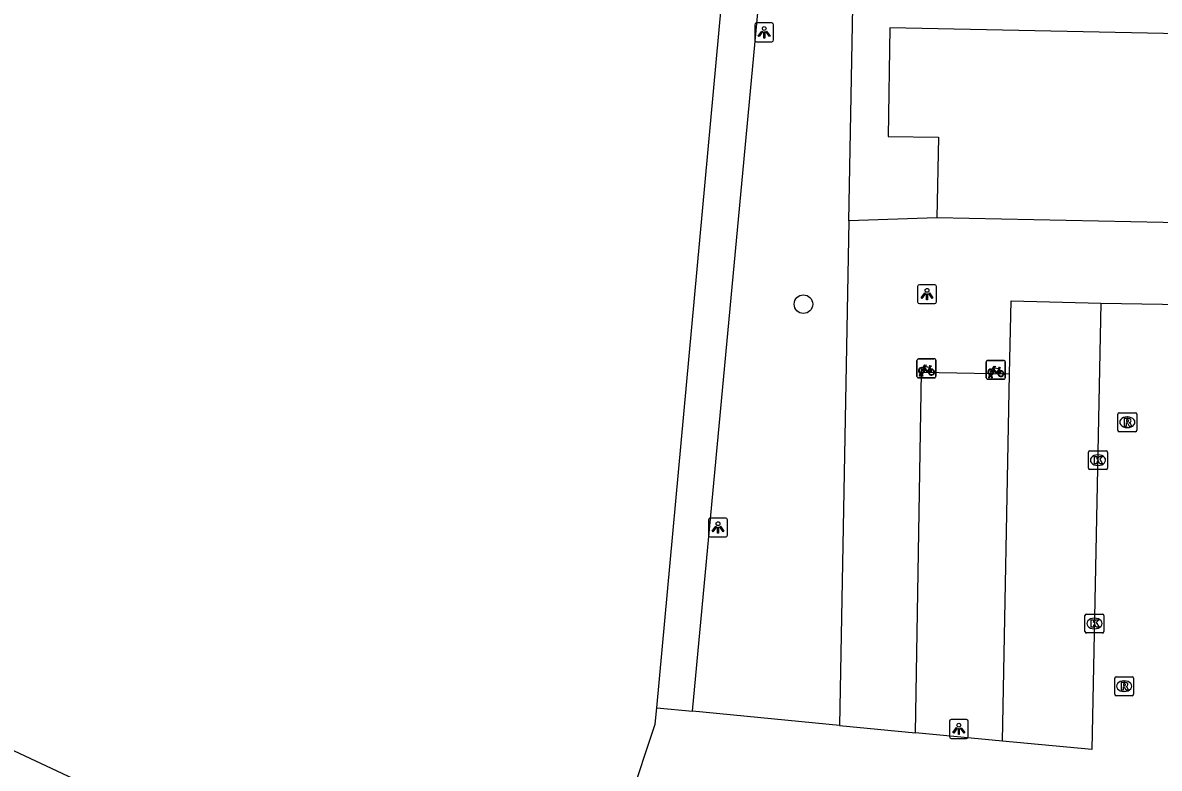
# Model space of a CAD drawing. Extents: x 159822 to 160765, y 380693 to 381634.
# Drawn here: x 160432.9 to 160493, y 381392.1 to 381431.5 of the extents above; entities that cross this region are included whole.
import ezdxf

# ---------------------------------------------------------------- set-up
doc = ezdxf.new("R2010")
doc.units = 0
for name, color, linetype in [('IMGEO_Boom', 7, 'Continuous'), ('IMGEO_Fietsenrek', 7, 'Continuous'), ('IMGEO_Kolk', 7, 'Continuous'), ('IMGEO_Lichtpunt', 7, 'Continuous'), ('IMGEO_Pand', 7, 'Continuous'), ('IMGEO_Parkeervlak_open', 7, 'Continuous'), ('IMGEO_Rijbaan_lokaal_open', 7, 'Continuous'), ('IMGEO_Rioolput', 7, 'Continuous'), ('IMGEO_Voetpad_open', 7, 'Continuous')]:
    doc.layers.add(name, color=color, linetype=linetype)

msp = doc.modelspace()

# ---------------------------------------------------------------- linework, layer by layer
at = {"layer": 'IMGEO_Boom'}
msp.add_circle((160474.174, 381416.59), 0.489, dxfattribs=at)
at = {"layer": 'IMGEO_Fietsenrek'}
for p, q in [((160480.171, 381412.773), (160480.171, 381413.614)), ((160480.171, 381413.614), (160480.171, 381412.773)), ((160480.246, 381413.698), (160481.087, 381413.698)), ((160481.087, 381413.698), (160480.246, 381413.698)), ((160481.171, 381413.623), (160481.171, 381412.782)), ((160481.171, 381412.782), (160481.171, 381413.623)), ((160483.831, 381412.695), (160483.831, 381413.536)), ((160483.831, 381413.536), (160483.831, 381412.695)), ((160483.906, 381413.62), (160484.747, 381413.62)), ((160484.747, 381413.62), (160483.906, 381413.62)), ((160484.831, 381413.545), (160484.831, 381412.704)), ((160484.831, 381412.704), (160484.831, 381413.545)), ((160480.298, 381412.782), (160480.337, 381412.942)), ((160480.367, 381412.93), (160480.332, 381412.782)), ((160480.409, 381412.954), (160480.408, 381412.958)), ((160480.45, 381412.782), (160480.416, 381412.924)), ((160480.44, 381412.965), (160480.441, 381412.958)), ((160480.448, 381412.928), (160480.483, 381412.782)), ((160480.858, 381413.247), (160480.894, 381413.152)), ((160483.958, 381412.704), (160483.997, 381412.864)), ((160484.069, 381412.876), (160484.068, 381412.88)), ((160484.1, 381412.887), (160484.101, 381412.88)), ((160484.518, 381413.169), (160484.554, 381413.074)), ((160481.096, 381412.698), (160480.255, 381412.698)), ((160480.255, 381412.698), (160481.096, 381412.698)), ((160480.332, 381412.782), (160480.298, 381412.782)), ((160480.483, 381412.782), (160480.45, 381412.782)), ((160484.756, 381412.62), (160483.915, 381412.62)), ((160483.915, 381412.62), (160484.756, 381412.62)), ((160483.992, 381412.704), (160483.958, 381412.704)), ((160484.027, 381412.852), (160483.992, 381412.704)), ((160484.11, 381412.704), (160484.076, 381412.846)), ((160484.108, 381412.85), (160484.143, 381412.704)), ((160484.143, 381412.704), (160484.11, 381412.704))]:
    msp.add_line(p, q, dxfattribs=at)
for points in [[(160480.505, 381413.172), (160480.453, 381413.082), (160480.413, 381413.057), (160480.414, 381413.104), (160480.469, 381413.198)], [(160480.484, 381413.224), (160480.579, 381413.388), (160480.665, 381413.374), (160480.667, 381413.365), (160480.611, 381413.354), (160480.584, 381413.309), (160480.84, 381413.268)], [(160480.78, 381412.98), (160480.73, 381412.98), (160480.539, 381413.231), (160480.52, 381413.199)], [(160480.827, 381413.243), (160480.57, 381413.284), (160480.553, 381413.255), (160480.72, 381413.035), (160480.827, 381413.243)], [(160480.875, 381413.145), (160480.845, 381413.222), (160480.736, 381413.004), (160480.779, 381413.004)], [(160480.809, 381413.004), (160480.929, 381413.003), (160480.885, 381413.117)], [(160480.905, 381413.124), (160480.96, 381412.979), (160480.81, 381412.979)], [(160480.84, 381413.268), (160480.865, 381413.317), (160480.859, 381413.321), (160480.836, 381413.325), (160480.824, 381413.332), (160480.823, 381413.335), (160480.825, 381413.34), (160480.92, 381413.325), (160480.922, 381413.315), (160480.912, 381413.302), (160480.9, 381413.296), (160480.886, 381413.302), (160480.858, 381413.247)], [(160484.165, 381413.094), (160484.113, 381413.004), (160484.073, 381412.979), (160484.074, 381413.026), (160484.129, 381413.12)], [(160484.144, 381413.146), (160484.239, 381413.31), (160484.325, 381413.296), (160484.327, 381413.287), (160484.271, 381413.276), (160484.244, 381413.231), (160484.5, 381413.19)], [(160484.44, 381412.902), (160484.39, 381412.902), (160484.199, 381413.153), (160484.18, 381413.121)], [(160484.487, 381413.165), (160484.23, 381413.206), (160484.213, 381413.177), (160484.38, 381412.957), (160484.487, 381413.165)], [(160484.535, 381413.067), (160484.505, 381413.144), (160484.396, 381412.926), (160484.439, 381412.926)], [(160484.469, 381412.926), (160484.589, 381412.925), (160484.545, 381413.039)], [(160484.565, 381413.046), (160484.62, 381412.901), (160484.47, 381412.901)], [(160484.5, 381413.19), (160484.525, 381413.239), (160484.519, 381413.243), (160484.496, 381413.247), (160484.484, 381413.254), (160484.483, 381413.257), (160484.485, 381413.262), (160484.58, 381413.247), (160484.582, 381413.237), (160484.572, 381413.224), (160484.56, 381413.218), (160484.546, 381413.224), (160484.518, 381413.169)]]:
    msp.add_lwpolyline(points, dxfattribs=at)
for centre, radius, start, end in [((160480.249, 381413.62), 0.0779, 92.4484, 184.28452), ((160480.249, 381413.62), 0.0779, 92.4484, 184.28452), ((160481.093, 381413.62), 0.0779, 2.4484, 94.28452), ((160481.093, 381413.62), 0.0779, 2.4484, 94.28452), ((160483.909, 381413.542), 0.0779, 92.4484, 184.28452), ((160483.909, 381413.542), 0.0779, 92.4484, 184.28452), ((160484.753, 381413.542), 0.0779, 2.4484, 94.28452), ((160484.753, 381413.542), 0.0779, 2.4484, 94.28452), ((160480.411, 381413.083), 0.159, 62.67661, 242.13685), ((160480.411, 381413.083), 0.129, 63.31916, 238.90302), ((160480.391, 381412.954), 0.0499, 12.8025, 158.69338), ((160480.411, 381413.083), 0.159, 253.99666, 271.78671), ((160480.391, 381412.954), 0.0174, 12.8025, 163.45023), ((160480.411, 381413.083), 0.129, 253.41502, 269.02044), ((160480.411, 381413.083), 0.129, 283.60429, 43.43025), ((160480.411, 381413.083), 0.159, 283.5766, 46.60424), ((160480.938, 381412.999), 0.159, 113.3408, 178.32165), ((160480.938, 381412.999), 0.159, 187.0065, 105.77075), ((160480.938, 381412.999), 0.129, 113.92302, 177.95563), ((160480.938, 381412.999), 0.129, 188.67146, 104.58832), ((160484.071, 381413.005), 0.159, 62.67661, 242.13685), ((160484.071, 381413.005), 0.129, 63.31916, 238.90302), ((160484.051, 381412.876), 0.0499, 12.8025, 158.69338), ((160484.051, 381412.876), 0.0174, 12.8025, 163.45023), ((160484.071, 381413.005), 0.129, 253.41502, 269.02044), ((160484.071, 381413.005), 0.129, 283.60429, 43.43025), ((160484.071, 381413.005), 0.159, 283.5766, 46.60424), ((160484.598, 381412.921), 0.159, 113.3408, 178.32165), ((160484.598, 381412.921), 0.159, 187.0065, 105.77075), ((160484.598, 381412.921), 0.129, 113.92302, 177.95563), ((160484.598, 381412.921), 0.129, 188.67146, 104.58832), ((160480.249, 381412.776), 0.0779, 182.4484, 274.28452), ((160480.249, 381412.776), 0.0779, 182.4484, 274.28452), ((160481.093, 381412.776), 0.0779, 272.4484, 4.28452), ((160481.093, 381412.776), 0.0779, 272.4484, 4.28452), ((160483.909, 381412.698), 0.0779, 182.4484, 274.28452), ((160483.909, 381412.698), 0.0779, 182.4484, 274.28452), ((160484.071, 381413.005), 0.159, 253.99666, 271.78671), ((160484.753, 381412.698), 0.0779, 272.4484, 4.28452), ((160484.753, 381412.698), 0.0779, 272.4484, 4.28452)]:
    msp.add_arc(centre, radius, start, end, dxfattribs=at)
at = {"layer": 'IMGEO_Kolk'}
for p, q in [((160489.229, 381407.921), (160489.229, 381408.773)), ((160489.304, 381408.847), (160490.156, 381408.847)), ((160490.23, 381408.773), (160490.23, 381407.921)), ((160489.74, 381408.067), (160489.715, 381408.067)), ((160489.717, 381408.627), (160489.742, 381408.627)), ((160490.156, 381407.847), (160489.304, 381407.847)), ((160489.042, 381399.289), (160489.042, 381400.141)), ((160489.117, 381400.215), (160489.969, 381400.215)), ((160489.53, 381399.995), (160489.555, 381399.995)), ((160490.043, 381400.141), (160490.043, 381399.289)), ((160489.969, 381399.215), (160489.117, 381399.215)), ((160489.553, 381399.435), (160489.528, 381399.435))]:
    msp.add_line(p, q, dxfattribs=at)
for points in [[(160489.229, 381407.921), (160489.229, 381408.773)], [(160489.304, 381408.847), (160490.156, 381408.847)], [(160490.23, 381408.773), (160490.23, 381407.921)], [(160489.55, 381408.547), (160489.673, 381408.547), (160489.673, 381408.396), (160489.803, 381408.547), (160489.967, 381408.547), (160489.821, 381408.396), (160489.974, 381408.147), (160489.822, 381408.147), (160489.737, 381408.311), (160489.673, 381408.244), (160489.673, 381408.147), (160489.55, 381408.147), (160489.55, 381408.547)], [(160490.156, 381407.847), (160489.304, 381407.847)], [(160489.042, 381399.289), (160489.042, 381400.141)], [(160489.117, 381400.215), (160489.969, 381400.215)], [(160489.363, 381399.915), (160489.486, 381399.915), (160489.486, 381399.764), (160489.616, 381399.915), (160489.78, 381399.915), (160489.634, 381399.764), (160489.787, 381399.515), (160489.635, 381399.515), (160489.55, 381399.679), (160489.486, 381399.612), (160489.486, 381399.515), (160489.363, 381399.515), (160489.363, 381399.915)], [(160490.043, 381400.141), (160490.043, 381399.289)], [(160489.969, 381399.215), (160489.117, 381399.215)]]:
    msp.add_lwpolyline(points, dxfattribs=at)
for centre, start, end in [((160489.306, 381408.771), 91.55205, 178.44795), ((160489.306, 381408.771), 91.55205, 178.44795), ((160490.154, 381408.771), 1.55205, 88.44795), ((160490.154, 381408.771), 1.55205, 88.44795), ((160489.306, 381407.923), 181.55205, 268.44795), ((160489.306, 381407.923), 181.55205, 268.44795), ((160490.154, 381407.923), 271.55205, 358.44795), ((160490.154, 381407.923), 271.55205, 358.44795), ((160489.119, 381400.139), 91.55205, 178.44795), ((160489.119, 381400.139), 91.55205, 178.44795), ((160489.967, 381400.139), 1.55205, 88.44795), ((160489.967, 381400.139), 1.55205, 88.44795), ((160489.119, 381399.291), 181.55205, 268.44795), ((160489.119, 381399.291), 181.55205, 268.44795), ((160489.967, 381399.291), 271.55205, 358.44795), ((160489.967, 381399.291), 271.55205, 358.44795)]:
    msp.add_arc(centre, 0.0765, start, end, dxfattribs=at)
for centre, major_axis, ratio, start_param, end_param in [((160489.716, 381408.347), (-0.387, 0.002), 0.722429, 4.712389, 7.853982), ((160489.741, 381408.347), (-0.39, 0.002), 0.717154, 1.570796, 4.712389), ((160489.529, 381399.715), (-0.387, 0.002), 0.722429, 4.712389, 7.853982), ((160489.554, 381399.715), (-0.39, 0.002), 0.717154, 1.570796, 4.712389)]:
    msp.add_ellipse(centre, major_axis=major_axis, ratio=ratio, start_param=start_param, end_param=end_param, dxfattribs=at)
at = {"layer": 'IMGEO_Lichtpunt'}
for p, q in [((160471.606, 381431.358), (160471.606, 381430.551)), ((160471.606, 381431.358), (160471.606, 381430.551)), ((160472.508, 381431.453), (160471.7, 381431.453)), ((160472.508, 381431.453), (160471.7, 381431.453)), ((160472.602, 381430.551), (160472.602, 381431.358)), ((160472.602, 381430.551), (160472.602, 381431.358)), ((160471.7, 381430.457), (160472.508, 381430.457)), ((160471.7, 381430.457), (160472.508, 381430.457)), ((160480.204, 381417.522), (160480.204, 381416.715)), ((160480.204, 381417.522), (160480.204, 381416.715)), ((160481.106, 381417.617), (160480.298, 381417.617)), ((160481.106, 381417.617), (160480.298, 381417.617)), ((160481.2, 381416.715), (160481.2, 381417.522)), ((160481.2, 381416.715), (160481.2, 381417.522)), ((160480.298, 381416.621), (160481.106, 381416.621)), ((160480.298, 381416.621), (160481.106, 381416.621)), ((160469.167, 381405.192), (160469.167, 381404.385)), ((160469.167, 381405.192), (160469.167, 381404.385)), ((160470.069, 381405.287), (160469.261, 381405.287)), ((160470.069, 381405.287), (160469.261, 381405.287)), ((160470.163, 381404.385), (160470.163, 381405.192)), ((160470.163, 381404.385), (160470.163, 381405.192)), ((160469.261, 381404.291), (160470.069, 381404.291)), ((160469.261, 381404.291), (160470.069, 381404.291)), ((160481.885, 381394.549), (160481.885, 381393.742)), ((160481.885, 381394.549), (160481.885, 381393.742)), ((160482.787, 381394.644), (160481.979, 381394.644)), ((160482.787, 381394.644), (160481.979, 381394.644)), ((160482.881, 381393.742), (160482.881, 381394.549)), ((160482.881, 381393.742), (160482.881, 381394.549)), ((160481.979, 381393.648), (160482.787, 381393.648)), ((160481.979, 381393.648), (160482.787, 381393.648))]:
    msp.add_line(p, q, dxfattribs=at)
for points in [[(160471.98, 381431.022), (160472.019, 381430.994), (160471.831, 381430.732), (160471.793, 381430.759), (160471.98, 381431.022)], [(160472.082, 381430.974), (160472.129, 381430.974), (160472.129, 381430.652), (160472.082, 381430.652), (160472.082, 381430.974)], [(160472.192, 381430.994), (160472.23, 381431.021), (160472.417, 381430.759), (160472.378, 381430.731), (160472.192, 381430.994)], [(160480.578, 381417.186), (160480.617, 381417.158), (160480.429, 381416.896), (160480.391, 381416.923), (160480.578, 381417.186)], [(160480.68, 381417.138), (160480.727, 381417.138), (160480.727, 381416.816), (160480.68, 381416.816), (160480.68, 381417.138)], [(160480.79, 381417.158), (160480.828, 381417.185), (160481.015, 381416.923), (160480.976, 381416.895), (160480.79, 381417.158)], [(160469.541, 381404.856), (160469.58, 381404.828), (160469.392, 381404.566), (160469.354, 381404.593), (160469.541, 381404.856)], [(160469.643, 381404.808), (160469.69, 381404.808), (160469.69, 381404.486), (160469.643, 381404.486), (160469.643, 381404.808)], [(160469.753, 381404.828), (160469.791, 381404.855), (160469.978, 381404.593), (160469.939, 381404.565), (160469.753, 381404.828)], [(160482.259, 381394.213), (160482.298, 381394.185), (160482.11, 381393.923), (160482.072, 381393.95), (160482.259, 381394.213)], [(160482.361, 381394.165), (160482.408, 381394.165), (160482.408, 381393.843), (160482.361, 381393.843), (160482.361, 381394.165)], [(160482.471, 381394.185), (160482.509, 381394.212), (160482.696, 381393.95), (160482.657, 381393.922), (160482.471, 381394.185)]]:
    msp.add_lwpolyline(points, dxfattribs=at)
for centre in [(160472.105, 381431.156), (160480.703, 381417.32), (160469.666, 381404.99), (160482.384, 381394.347)]:
    msp.add_circle(centre, 0.0994, dxfattribs=at)
for centre, start, end in [((160471.7, 381431.358), 90, 180), ((160471.7, 381431.358), 90, 180), ((160472.508, 381431.358), 0, 90), ((160472.508, 381431.358), 0, 90), ((160471.7, 381430.551), 180, 270), ((160471.7, 381430.551), 180, 270), ((160472.508, 381430.551), 270, 0), ((160472.508, 381430.551), 270, 360), ((160480.298, 381417.522), 90, 180), ((160480.298, 381417.522), 90, 180), ((160481.106, 381417.522), 0, 90), ((160481.106, 381417.522), 0, 90), ((160480.298, 381416.715), 180, 270), ((160480.298, 381416.715), 180, 270), ((160481.106, 381416.715), 270, 0), ((160481.106, 381416.715), 270, 360), ((160469.261, 381405.192), 90, 180), ((160469.261, 381405.192), 90, 180), ((160470.069, 381405.192), 0, 90), ((160470.069, 381405.192), 0, 90), ((160469.261, 381404.385), 180, 270), ((160469.261, 381404.385), 180, 270), ((160470.069, 381404.385), 270, 0), ((160470.069, 381404.385), 270, 360), ((160481.979, 381394.549), 90, 180), ((160481.979, 381394.549), 90, 180), ((160482.787, 381394.549), 0, 90), ((160482.787, 381394.549), 0, 90), ((160481.979, 381393.742), 180, 270), ((160481.979, 381393.742), 180, 270), ((160482.787, 381393.742), 270, 0), ((160482.787, 381393.742), 270, 360)]:
    msp.add_arc(centre, 0.0946, start, end, dxfattribs=at)
at = {"layer": 'IMGEO_Pand'}
for points in [[(160466.429, 381395.263), (160470.138, 381435.503)], [(160547.242, 381429.784), (160500, 381430.756), (160478.743, 381431.194), (160478.646, 381425.453), (160481.307, 381425.407), (160481.222, 381421.149)], [(160368.778, 381422.881), (160461.365, 381379.442)], [(160502.124, 381420.722), (160500, 381420.766), (160481.222, 381421.149)], [(160464.986, 381390.306), (160466.349, 381394.394), (160466.429, 381395.263)]]:
    msp.add_lwpolyline(points, dxfattribs=at)
at = {"layer": 'IMGEO_Parkeervlak_open'}
msp.add_lwpolyline([(160484.685, 381393.508), (160485.065, 381412.904)], dxfattribs=at)
at = {"layer": 'IMGEO_Rijbaan_lokaal_open'}
for points in [[(160489.888, 381416.643), (160489.413, 381393.064), (160484.685, 381393.508)], [(160489.888, 381416.643), (160497.488, 381416.523)], [(160466.429, 381395.263), (160468.316, 381395.081)], [(160476.083, 381394.332), (160468.316, 381395.081)], [(160476.083, 381394.332), (160480.088, 381393.94)], [(160484.685, 381393.508), (160480.088, 381393.94)]]:
    msp.add_lwpolyline(points, dxfattribs=at)
at = {"layer": 'IMGEO_Rioolput'}
for p, q in [((160490.779, 381409.925), (160490.779, 381410.777)), ((160490.854, 381410.851), (160491.706, 381410.851)), ((160491.267, 381410.631), (160491.292, 381410.631)), ((160491.78, 381410.777), (160491.78, 381409.925)), ((160491.29, 381410.071), (160491.265, 381410.071)), ((160491.706, 381409.851), (160490.854, 381409.851)), ((160490.611, 381395.977), (160490.611, 381396.829)), ((160490.686, 381396.903), (160491.538, 381396.903)), ((160491.099, 381396.683), (160491.124, 381396.683)), ((160491.612, 381396.829), (160491.612, 381395.977)), ((160491.122, 381396.123), (160491.097, 381396.123)), ((160491.538, 381395.903), (160490.686, 381395.903))]:
    msp.add_line(p, q, dxfattribs=at)
for points in [[(160490.779, 381409.925), (160490.779, 381410.777)], [(160490.854, 381410.851), (160491.706, 381410.851)], [(160491.368, 381410.549), (160491.116, 381410.551), (160491.116, 381410.151)], [(160491.294, 381410.47), (160491.24, 381410.47), (160491.24, 381410.389)], [(160491.78, 381410.777), (160491.78, 381409.925)], [(160491.116, 381410.151), (160491.24, 381410.151), (160491.24, 381410.313), (160491.251, 381410.313)], [(160491.24, 381410.389), (160491.292, 381410.389)], [(160491.298, 381410.284), (160491.369, 381410.151), (160491.509, 381410.151), (160491.444, 381410.277)], [(160491.706, 381409.851), (160490.854, 381409.851)], [(160490.611, 381395.977), (160490.611, 381396.829)], [(160490.686, 381396.903), (160491.538, 381396.903)], [(160491.612, 381396.829), (160491.612, 381395.977)], [(160491.2, 381396.601), (160490.948, 381396.603), (160490.948, 381396.203)], [(160490.948, 381396.203), (160491.072, 381396.203), (160491.072, 381396.365), (160491.083, 381396.365)], [(160491.126, 381396.522), (160491.072, 381396.522), (160491.072, 381396.441)], [(160491.072, 381396.441), (160491.124, 381396.441)], [(160491.13, 381396.336), (160491.201, 381396.203), (160491.341, 381396.203), (160491.276, 381396.329)], [(160491.538, 381395.903), (160490.686, 381395.903)]]:
    msp.add_lwpolyline(points, dxfattribs=at)
for centre, radius, start, end in [((160490.856, 381410.775), 0.0765, 91.55205, 178.44795), ((160490.856, 381410.775), 0.0765, 91.55205, 178.44795), ((160491.3, 381410.374), 0.0964, 77.00612, 93.18647), ((160491.314, 381410.431), 0.0378, 276.66336, 79.67722), ((160491.367, 381410.439), 0.109, 350.36119, 89.41601), ((160491.704, 381410.775), 0.0765, 1.55205, 88.44795), ((160491.704, 381410.775), 0.0765, 1.55205, 88.44795), ((160490.856, 381409.927), 0.0765, 181.55205, 268.44795), ((160490.856, 381409.927), 0.0765, 181.55205, 268.44795), ((160491.25, 381410.26), 0.0533, 26.02933, 88.69889), ((160491.276, 381410.578), 0.19, 274.7715, 282.96867), ((160491.365, 381410.439), 0.112, 277.58423, 350.98172), ((160491.349, 381410.224), 0.108, 29.51342, 73.79051), ((160491.704, 381409.927), 0.0765, 271.55205, 358.44795), ((160491.704, 381409.927), 0.0765, 271.55205, 358.44795), ((160490.688, 381396.827), 0.0765, 91.55205, 178.44795), ((160490.688, 381396.827), 0.0765, 91.55205, 178.44795), ((160491.536, 381396.827), 0.0765, 1.55205, 88.44795), ((160491.536, 381396.827), 0.0765, 1.55205, 88.44795), ((160491.082, 381396.312), 0.0533, 26.02933, 88.69889), ((160491.108, 381396.63), 0.19, 274.7715, 282.96867), ((160491.132, 381396.426), 0.0964, 77.00612, 93.18647), ((160491.146, 381396.483), 0.0378, 276.66336, 79.67722), ((160491.199, 381396.491), 0.109, 350.36119, 89.41601), ((160491.197, 381396.491), 0.112, 277.58423, 350.98172), ((160491.181, 381396.276), 0.108, 29.51342, 73.79051), ((160490.688, 381395.979), 0.0765, 181.55205, 268.44795), ((160490.688, 381395.979), 0.0765, 181.55205, 268.44795), ((160491.536, 381395.979), 0.0765, 271.55205, 358.44795), ((160491.536, 381395.979), 0.0765, 271.55205, 358.44795)]:
    msp.add_arc(centre, radius, start, end, dxfattribs=at)
for centre, major_axis, ratio, start_param, end_param in [((160491.266, 381410.351), (-0.387, 0.002), 0.722429, 4.712389, 7.853982), ((160491.291, 381410.351), (-0.39, 0.002), 0.717154, 1.570796, 4.712389), ((160491.098, 381396.403), (-0.387, 0.002), 0.722429, 4.712389, 7.853982), ((160491.123, 381396.403), (-0.39, 0.002), 0.717154, 1.570796, 4.712389)]:
    msp.add_ellipse(centre, major_axis=major_axis, ratio=ratio, start_param=start_param, end_param=end_param, dxfattribs=at)
at = {"layer": 'IMGEO_Voetpad_open'}
for points in [[(160468.316, 381395.081), (160472.063, 381435.204), (160476.819, 381434.201)], [(160476.581, 381421.002), (160476.819, 381434.201)], [(160476.581, 381421.002), (160476.083, 381394.332)], [(160481.222, 381421.149), (160476.581, 381421.002)], [(160485.065, 381412.904), (160485.147, 381416.765), (160489.888, 381416.643)], [(160480.088, 381393.94), (160480.41, 381413.003), (160485.065, 381412.904)]]:
    msp.add_lwpolyline(points, dxfattribs=at)

doc.saveas('drawing.dxf')
